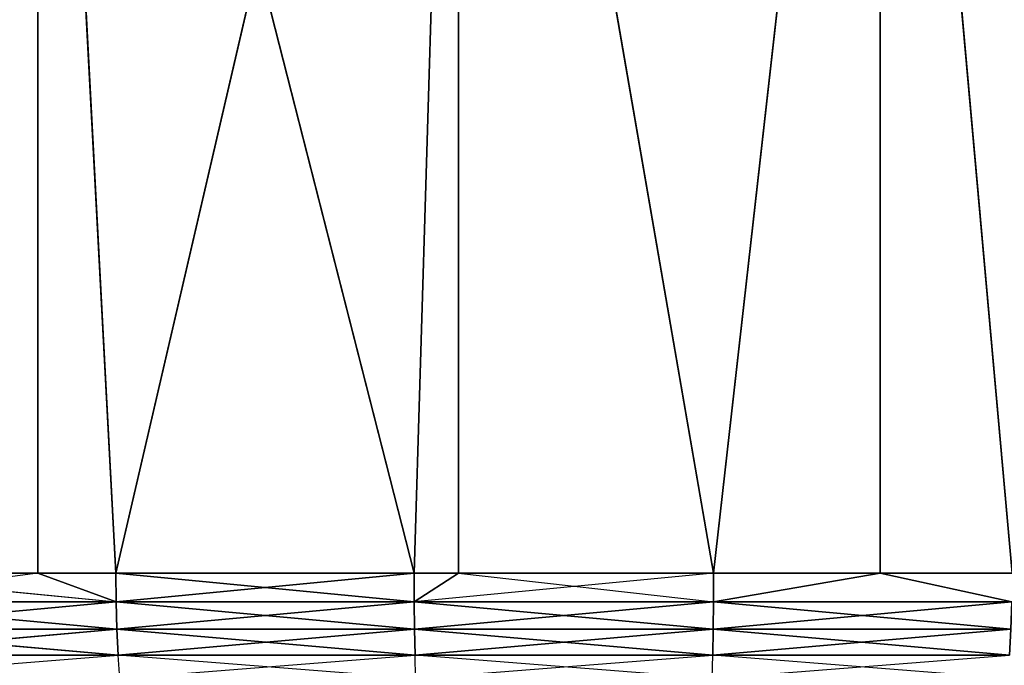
# Model space of a CAD drawing. Extents: x 0 to 6, y 0.1 to 15.2.
# Tile 430 of 503: x 4.9636 to 5.0837, y 14.7843 to 14.8631. Entities that reach past the tile are written whole.
import ezdxf

# ---------------------------------------------------------------- set-up
doc = ezdxf.new("R2010")
doc.units = 0
doc.header["$LTSCALE"] = 2.54
doc.layers.get('0').update_dxf_attribs({"color": 13, "linetype": 'CONTINUOUS'})

# ---------------------------------------------------------------- blocks, each defined once
blk = doc.blocks.new('UCHWYT_NA__CI_GACZK__GIUMI')
at = {"color": 0}
for p, q in [((4.9658, 14.7955, 1.31186), (4.9658, 14.9755, 1.31186)), ((4.97531, 14.7955, 1.313), (4.9658, 14.9755, 1.31186)), ((4.9658, 14.7955, 1.31186), (4.9658, 14.9755, 1.31186)), ((4.97531, 14.7955, 1.313), (4.9658, 14.9755, 1.31186)), ((5.01174, 14.7955, 1.31567), (4.9658, 14.9755, 1.31186)), ((5.01174, 14.7955, 1.31567), (4.9658, 14.9755, 1.31186)), ((4.97531, 14.7955, 0.319), (4.9658, 14.9755, 0.32014)), ((4.9658, 14.9755, 0.32014), (4.9658, 14.7955, 0.32014)), ((4.9658, 14.9755, 0.32014), (4.9658, 14.7955, 0.32014)), ((4.97531, 14.7955, 0.319), (4.9658, 14.9755, 0.32014)), ((4.97531, 14.7955, 0.319), (5.01713, 14.9755, 0.31617)), ((4.97531, 14.7955, 0.319), (5.01713, 14.9755, 0.31617)), ((5.01174, 14.7955, 1.31567), (5.01713, 14.9755, 1.31583)), ((5.01174, 14.7955, 1.31567), (5.01713, 14.9755, 1.31583)), ((5.01174, 14.7955, 0.31633), (5.01713, 14.9755, 0.31617)), ((5.01174, 14.7955, 0.31633), (5.01713, 14.9755, 0.31617)), ((5.01713, 14.7955, 1.31583), (5.01713, 14.9755, 1.31583)), ((5.01713, 14.7955, 1.31583), (5.01713, 14.9755, 1.31583)), ((5.04826, 14.7955, 1.31567), (5.01713, 14.9755, 1.31583)), ((5.04826, 14.7955, 1.31567), (5.01713, 14.9755, 1.31583)), ((5.01713, 14.7955, 0.31617), (5.01713, 14.9755, 0.31617)), ((5.01713, 14.9755, 0.31617), (5.04826, 14.7955, 0.31633)), ((5.01713, 14.9755, 0.31617), (5.04826, 14.7955, 0.31633)), ((5.01713, 14.7955, 0.31617), (5.01713, 14.9755, 0.31617)), ((5.04826, 14.7955, 1.31567), (5.06859, 14.9755, 1.31451)), ((5.04826, 14.7955, 1.31567), (5.06859, 14.9755, 1.31451)), ((5.06859, 14.9755, 0.31749), (5.04826, 14.7955, 0.31633)), ((5.06859, 14.9755, 0.31749), (5.04826, 14.7955, 0.31633)), ((5.06859, 14.9755, 1.31451), (5.08469, 14.7955, 1.313)), ((5.06859, 14.9755, 1.31451), (5.08469, 14.7955, 1.313)), ((5.06859, 14.9755, 1.31451), (5.06859, 14.7955, 1.31451)), ((5.06859, 14.9755, 1.31451), (5.06859, 14.7955, 1.31451)), ((5.08469, 14.7955, 0.319), (5.06859, 14.9755, 0.31749)), ((5.06859, 14.9755, 0.31749), (5.06859, 14.7955, 0.31749)), ((5.06859, 14.9755, 0.31749), (5.06859, 14.7955, 0.31749)), ((5.08469, 14.7955, 0.319), (5.06859, 14.9755, 0.31749)), ((4.93918, 14.7955, 1.30768), (4.9658, 14.7955, 1.31186)), ((4.9658, 14.7955, 0.32014), (4.93918, 14.7955, 0.32432)), ((4.93918, 14.7955, 0.32432), (4.97535, 14.79203, 0.3193)), ((4.9658, 14.7955, 1.31186), (4.93924, 14.79203, 1.30738)), ((4.9658, 14.7955, 0.32014), (4.97535, 14.79203, 0.3193)), ((4.9658, 14.7955, 1.31186), (4.97531, 14.7955, 1.313)), ((4.97531, 14.7955, 0.319), (4.9658, 14.7955, 0.32014)), ((4.9658, 14.7955, 1.31186), (4.97535, 14.79203, 1.3127)), ((4.97531, 14.7955, 1.313), (5.01174, 14.7955, 1.31567)), ((5.01174, 14.7955, 0.31633), (4.97531, 14.7955, 0.319)), ((4.97531, 14.7955, 1.313), (5.01174, 14.7955, 1.31567)), ((4.97531, 14.7955, 1.313), (5.01175, 14.79203, 1.31536)), ((4.97531, 14.7955, 1.313), (5.01175, 14.79203, 1.31536)), ((4.97531, 14.7955, 1.313), (4.97535, 14.79203, 1.3127)), ((4.97531, 14.7955, 0.319), (4.97535, 14.79203, 0.3193)), ((5.01174, 14.7955, 0.31633), (4.97531, 14.7955, 0.319)), ((5.01174, 14.7955, 0.31633), (4.97535, 14.79203, 0.3193)), ((5.01174, 14.7955, 0.31633), (4.97535, 14.79203, 0.3193)), ((5.01174, 14.7955, 1.31567), (5.01713, 14.7955, 1.31583)), ((5.01713, 14.7955, 0.31617), (5.01174, 14.7955, 0.31633)), ((5.01174, 14.7955, 1.31567), (5.01175, 14.79203, 1.31536)), ((5.01174, 14.7955, 0.31633), (5.01175, 14.79203, 0.31664)), ((5.01713, 14.7955, 1.31583), (5.01175, 14.79203, 1.31536)), ((5.04826, 14.7955, 1.31567), (5.01175, 14.79203, 1.31536)), ((5.01713, 14.7955, 0.31617), (5.01175, 14.79203, 0.31664)), ((5.01713, 14.7955, 1.31583), (5.04826, 14.7955, 1.31567)), ((5.04826, 14.7955, 0.31633), (5.01713, 14.7955, 0.31617)), ((5.01713, 14.7955, 0.31617), (5.04825, 14.79203, 0.31664)), ((5.04826, 14.7955, 0.31633), (5.04825, 14.79203, 0.31664)), ((5.06859, 14.7955, 1.31451), (5.04825, 14.79203, 1.31536)), ((5.04826, 14.7955, 1.31567), (5.04825, 14.79203, 1.31536)), ((5.04825, 14.79203, 0.31664), (5.06859, 14.7955, 0.31749)), ((5.04826, 14.7955, 1.31567), (5.06859, 14.7955, 1.31451)), ((5.06859, 14.7955, 0.31749), (5.04826, 14.7955, 0.31633)), ((5.06859, 14.7955, 1.31451), (5.08469, 14.7955, 1.313)), ((5.08469, 14.7955, 0.319), (5.06859, 14.7955, 0.31749)), ((5.06859, 14.7955, 1.31451), (5.08465, 14.79203, 1.3127)), ((5.06859, 14.7955, 0.31749), (5.08465, 14.79203, 0.3193)), ((4.93924, 14.79203, 1.30738), (4.97535, 14.79203, 1.3127)), ((4.97535, 14.79203, 0.3193), (4.93924, 14.79203, 0.32462)), ((4.97535, 14.79203, 0.3193), (4.93924, 14.79203, 0.32462)), ((4.97545, 14.78866, 1.3118), (4.93924, 14.79203, 1.30738)), ((4.97545, 14.78866, 1.3118), (4.93924, 14.79203, 1.30738)), ((4.93924, 14.79203, 1.30738), (4.97535, 14.79203, 1.3127)), ((4.9394, 14.78866, 0.3255), (4.97535, 14.79203, 0.3193)), ((4.9394, 14.78866, 0.3255), (4.97535, 14.79203, 0.3193)), ((4.97535, 14.79203, 1.3127), (5.01175, 14.79203, 1.31536)), ((5.01175, 14.79203, 0.31664), (4.97535, 14.79203, 0.3193)), ((4.97545, 14.78866, 0.3202), (4.97535, 14.79203, 0.3193)), ((5.01175, 14.79203, 0.31664), (4.97535, 14.79203, 0.3193)), ((4.97545, 14.78866, 0.3202), (4.97535, 14.79203, 0.3193)), ((4.97545, 14.78866, 1.3118), (4.97535, 14.79203, 1.3127)), ((4.97545, 14.78866, 1.3118), (4.97535, 14.79203, 1.3127)), ((5.01178, 14.78866, 1.31446), (4.97535, 14.79203, 1.3127)), ((5.01178, 14.78866, 1.31446), (4.97535, 14.79203, 1.3127)), ((4.97535, 14.79203, 1.3127), (5.01175, 14.79203, 1.31536)), ((4.97545, 14.78866, 0.3202), (5.01175, 14.79203, 0.31664)), ((4.97545, 14.78866, 0.3202), (5.01175, 14.79203, 0.31664)), ((5.01175, 14.79203, 1.31536), (5.04825, 14.79203, 1.31536)), ((5.04825, 14.79203, 0.31664), (5.01175, 14.79203, 0.31664)), ((5.01178, 14.78866, 0.31754), (5.01175, 14.79203, 0.31664)), ((5.04825, 14.79203, 0.31664), (5.01175, 14.79203, 0.31664)), ((5.01178, 14.78866, 0.31754), (5.01175, 14.79203, 0.31664)), ((5.01178, 14.78866, 1.31446), (5.01175, 14.79203, 1.31536)), ((5.01178, 14.78866, 1.31446), (5.01175, 14.79203, 1.31536)), ((5.04822, 14.78866, 1.31446), (5.01175, 14.79203, 1.31536)), ((5.04822, 14.78866, 1.31446), (5.01175, 14.79203, 1.31536)), ((5.01175, 14.79203, 1.31536), (5.04825, 14.79203, 1.31536)), ((5.01178, 14.78866, 0.31754), (5.04825, 14.79203, 0.31664)), ((5.01178, 14.78866, 0.31754), (5.04825, 14.79203, 0.31664)), ((5.04822, 14.78866, 0.31754), (5.08465, 14.79203, 0.3193)), ((5.04822, 14.78866, 0.31754), (5.08465, 14.79203, 0.3193)), ((5.04822, 14.78866, 0.31754), (5.04825, 14.79203, 0.31664)), ((5.04822, 14.78866, 0.31754), (5.04825, 14.79203, 0.31664)), ((5.04822, 14.78866, 1.31446), (5.04825, 14.79203, 1.31536)), ((5.04822, 14.78866, 1.31446), (5.04825, 14.79203, 1.31536)), ((5.04825, 14.79203, 1.31536), (5.08465, 14.79203, 1.3127)), ((5.08465, 14.79203, 0.3193), (5.04825, 14.79203, 0.31664)), ((5.08465, 14.79203, 0.3193), (5.04825, 14.79203, 0.31664)), ((5.08455, 14.78866, 1.3118), (5.04825, 14.79203, 1.31536)), ((5.08455, 14.78866, 1.3118), (5.04825, 14.79203, 1.31536)), ((5.04825, 14.79203, 1.31536), (5.08465, 14.79203, 1.3127)), ((4.97545, 14.78866, 0.3202), (4.9394, 14.78866, 0.3255)), ((4.9394, 14.78866, 1.3065), (4.97545, 14.78866, 1.3118)), ((4.97545, 14.78866, 0.3202), (4.9394, 14.78866, 0.3255)), ((4.97561, 14.7855, 1.31034), (4.9394, 14.78866, 1.3065)), ((4.97561, 14.7855, 1.31034), (4.9394, 14.78866, 1.3065)), ((4.9394, 14.78866, 1.3065), (4.97545, 14.78866, 1.3118)), ((4.93967, 14.7855, 0.32695), (4.97545, 14.78866, 0.3202)), ((4.93967, 14.7855, 0.32695), (4.97545, 14.78866, 0.3202)), ((5.01178, 14.78866, 0.31754), (4.97545, 14.78866, 0.3202)), ((4.97545, 14.78866, 1.3118), (5.01178, 14.78866, 1.31446)), ((4.97561, 14.7855, 0.32166), (4.97545, 14.78866, 0.3202)), ((5.01178, 14.78866, 0.31754), (4.97545, 14.78866, 0.3202)), ((4.97561, 14.7855, 0.32166), (4.97545, 14.78866, 0.3202)), ((4.97561, 14.7855, 1.31034), (4.97545, 14.78866, 1.3118)), ((4.97561, 14.7855, 1.31034), (4.97545, 14.78866, 1.3118)), ((5.01184, 14.7855, 1.31299), (4.97545, 14.78866, 1.3118)), ((5.01184, 14.7855, 1.31299), (4.97545, 14.78866, 1.3118)), ((4.97545, 14.78866, 1.3118), (5.01178, 14.78866, 1.31446)), ((4.97561, 14.7855, 0.32166), (5.01178, 14.78866, 0.31754)), ((4.97561, 14.7855, 0.32166), (5.01178, 14.78866, 0.31754)), ((5.04822, 14.78866, 0.31754), (5.01178, 14.78866, 0.31754)), ((5.01178, 14.78866, 1.31446), (5.04822, 14.78866, 1.31446)), ((5.01184, 14.7855, 0.31901), (5.01178, 14.78866, 0.31754)), ((5.04822, 14.78866, 0.31754), (5.01178, 14.78866, 0.31754)), ((5.01184, 14.7855, 0.31901), (5.01178, 14.78866, 0.31754)), ((5.01184, 14.7855, 1.31299), (5.01178, 14.78866, 1.31446)), ((5.01184, 14.7855, 1.31299), (5.01178, 14.78866, 1.31446)), ((5.04816, 14.7855, 1.31299), (5.01178, 14.78866, 1.31446)), ((5.04816, 14.7855, 1.31299), (5.01178, 14.78866, 1.31446)), ((5.01178, 14.78866, 1.31446), (5.04822, 14.78866, 1.31446)), ((5.01184, 14.7855, 0.31901), (5.04822, 14.78866, 0.31754)), ((5.01184, 14.7855, 0.31901), (5.04822, 14.78866, 0.31754)), ((5.04816, 14.7855, 0.31901), (5.08455, 14.78866, 0.3202)), ((5.04816, 14.7855, 0.31901), (5.08455, 14.78866, 0.3202)), ((5.04816, 14.7855, 0.31901), (5.04822, 14.78866, 0.31754)), ((5.04816, 14.7855, 0.31901), (5.04822, 14.78866, 0.31754)), ((5.04816, 14.7855, 1.31299), (5.04822, 14.78866, 1.31446)), ((5.04816, 14.7855, 1.31299), (5.04822, 14.78866, 1.31446)), ((5.08455, 14.78866, 0.3202), (5.04822, 14.78866, 0.31754)), ((5.04822, 14.78866, 1.31446), (5.08455, 14.78866, 1.3118)), ((5.08455, 14.78866, 0.3202), (5.04822, 14.78866, 0.31754)), ((5.08439, 14.7855, 1.31034), (5.04822, 14.78866, 1.31446)), ((5.08439, 14.7855, 1.31034), (5.04822, 14.78866, 1.31446)), ((5.04822, 14.78866, 1.31446), (5.08455, 14.78866, 1.3118)), ((4.97561, 14.7855, 0.32166), (4.93967, 14.7855, 0.32695)), ((4.93967, 14.7855, 1.30505), (4.97561, 14.7855, 1.31034)), ((4.94003, 14.78264, 0.32892), (4.97561, 14.7855, 0.32166)), ((4.97583, 14.78264, 0.32365), (4.97561, 14.7855, 0.32166)), ((4.97583, 14.78264, 1.30835), (4.97561, 14.7855, 1.31034)), ((5.01191, 14.78264, 1.31099), (4.97561, 14.7855, 1.31034)), ((5.01184, 14.7855, 0.31901), (4.97561, 14.7855, 0.32166)), ((4.97561, 14.7855, 1.31034), (5.01184, 14.7855, 1.31299)), ((4.97583, 14.78264, 0.32365), (5.01184, 14.7855, 0.31901)), ((5.01191, 14.78264, 0.32101), (5.01184, 14.7855, 0.31901)), ((5.01191, 14.78264, 1.31099), (5.01184, 14.7855, 1.31299)), ((5.04809, 14.78264, 1.31099), (5.01184, 14.7855, 1.31299)), ((5.04816, 14.7855, 0.31901), (5.01184, 14.7855, 0.31901)), ((5.01184, 14.7855, 1.31299), (5.04816, 14.7855, 1.31299)), ((5.01191, 14.78264, 0.32101), (5.04816, 14.7855, 0.31901)), ((5.04809, 14.78264, 0.32101), (5.08439, 14.7855, 0.32166)), ((5.04809, 14.78264, 0.32101), (5.04816, 14.7855, 0.31901)), ((5.04809, 14.78264, 1.31099), (5.04816, 14.7855, 1.31299)), ((5.08417, 14.78264, 1.30835), (5.04816, 14.7855, 1.31299)), ((5.08439, 14.7855, 0.32166), (5.04816, 14.7855, 0.31901)), ((5.04816, 14.7855, 1.31299), (5.08439, 14.7855, 1.31034))]:
    blk.add_line(p, q, dxfattribs=at)
mesh = blk.add_polyface(dxfattribs=at)
corners = [(4.9658, 14.9755, 1.31186), (4.91516, 14.9755, 1.30263), (4.93918, 14.7955, 1.30768)]
mesh.append_faces([[corners[k] for k in face] for face in [(0, 1, 2)]], dxfattribs={"color": 0})
mesh = blk.add_polyface(dxfattribs=at)
corners = [(4.9658, 14.9755, 0.32014), (4.93918, 14.7955, 0.32432), (4.91516, 14.9755, 0.32937)]
mesh.append_faces([[corners[k] for k in face] for face in [(0, 1, 2)]], dxfattribs={"color": 0})
mesh = blk.add_polyface(dxfattribs=at)
corners = [(4.9658, 14.9755, 1.31186), (4.93918, 14.7955, 1.30768), (4.9658, 14.7955, 1.31186)]
mesh.append_faces([[corners[k] for k in face] for face in [(0, 1, 2)]], dxfattribs={"color": 0})
mesh = blk.add_polyface(dxfattribs=at)
corners = [(4.9658, 14.7955, 0.32014), (4.93918, 14.7955, 0.32432), (4.9658, 14.9755, 0.32014)]
mesh.append_faces([[corners[k] for k in face] for face in [(0, 1, 2)]], dxfattribs={"color": 0})
mesh = blk.add_polyface(dxfattribs=at)
corners = [(4.97531, 14.7955, 1.313), (4.9658, 14.9755, 1.31186), (4.9658, 14.7955, 1.31186)]
mesh.append_faces([[corners[k] for k in face] for face in [(0, 1, 2)]], dxfattribs={"color": 0})
mesh = blk.add_polyface(dxfattribs=at)
corners = [(5.01174, 14.7955, 1.31567), (4.9658, 14.9755, 1.31186), (4.97531, 14.7955, 1.313)]
mesh.append_faces([[corners[k] for k in face] for face in [(0, 1, 2)]], dxfattribs={"color": 0})
mesh = blk.add_polyface(dxfattribs=at)
corners = [(5.01713, 14.9755, 1.31583), (4.9658, 14.9755, 1.31186), (5.01174, 14.7955, 1.31567)]
mesh.append_faces([[corners[k] for k in face] for face in [(0, 1, 2)]], dxfattribs={"color": 0})
mesh = blk.add_polyface(dxfattribs=at)
corners = [(5.01713, 14.9755, 0.31617), (4.97531, 14.7955, 0.319), (4.9658, 14.9755, 0.32014)]
mesh.append_faces([[corners[k] for k in face] for face in [(0, 1, 2)]], dxfattribs={"color": 0})
mesh = blk.add_polyface(dxfattribs=at)
corners = [(4.97531, 14.7955, 0.319), (4.9658, 14.7955, 0.32014), (4.9658, 14.9755, 0.32014)]
mesh.append_faces([[corners[k] for k in face] for face in [(0, 1, 2)]], dxfattribs={"color": 0})
mesh = blk.add_polyface(dxfattribs=at)
corners = [(5.01713, 14.9755, 0.31617), (5.01174, 14.7955, 0.31633), (4.97531, 14.7955, 0.319)]
mesh.append_faces([[corners[k] for k in face] for face in [(0, 1, 2)]], dxfattribs={"color": 0})
mesh = blk.add_polyface(dxfattribs=at)
corners = [(5.01713, 14.9755, 1.31583), (5.01174, 14.7955, 1.31567), (5.01713, 14.7955, 1.31583)]
mesh.append_faces([[corners[k] for k in face] for face in [(0, 1, 2)]], dxfattribs={"color": 0})
mesh = blk.add_polyface(dxfattribs=at)
corners = [(5.01713, 14.7955, 0.31617), (5.01174, 14.7955, 0.31633), (5.01713, 14.9755, 0.31617)]
mesh.append_faces([[corners[k] for k in face] for face in [(0, 1, 2)]], dxfattribs={"color": 0})
mesh = blk.add_polyface(dxfattribs=at)
corners = [(5.04826, 14.7955, 1.31567), (5.01713, 14.9755, 1.31583), (5.01713, 14.7955, 1.31583)]
mesh.append_faces([[corners[k] for k in face] for face in [(0, 1, 2)]], dxfattribs={"color": 0})
mesh = blk.add_polyface(dxfattribs=at)
corners = [(5.06859, 14.9755, 1.31451), (5.01713, 14.9755, 1.31583), (5.04826, 14.7955, 1.31567)]
mesh.append_faces([[corners[k] for k in face] for face in [(0, 1, 2)]], dxfattribs={"color": 0})
mesh = blk.add_polyface(dxfattribs=at)
corners = [(5.04826, 14.7955, 0.31633), (5.01713, 14.7955, 0.31617), (5.01713, 14.9755, 0.31617)]
mesh.append_faces([[corners[k] for k in face] for face in [(0, 1, 2)]], dxfattribs={"color": 0})
mesh = blk.add_polyface(dxfattribs=at)
corners = [(5.06859, 14.9755, 0.31749), (5.04826, 14.7955, 0.31633), (5.01713, 14.9755, 0.31617)]
mesh.append_faces([[corners[k] for k in face] for face in [(0, 1, 2)]], dxfattribs={"color": 0})
mesh = blk.add_polyface(dxfattribs=at)
corners = [(5.06859, 14.9755, 1.31451), (5.04826, 14.7955, 1.31567), (5.06859, 14.7955, 1.31451)]
mesh.append_faces([[corners[k] for k in face] for face in [(0, 1, 2)]], dxfattribs={"color": 0})
mesh = blk.add_polyface(dxfattribs=at)
corners = [(5.06859, 14.7955, 0.31749), (5.04826, 14.7955, 0.31633), (5.06859, 14.9755, 0.31749)]
mesh.append_faces([[corners[k] for k in face] for face in [(0, 1, 2)]], dxfattribs={"color": 0})
mesh = blk.add_polyface(dxfattribs=at)
corners = [(5.11964, 14.9755, 1.3079), (5.06859, 14.9755, 1.31451), (5.08469, 14.7955, 1.313)]
mesh.append_faces([[corners[k] for k in face] for face in [(0, 1, 2)]], dxfattribs={"color": 0})
mesh = blk.add_polyface(dxfattribs=at)
corners = [(5.08469, 14.7955, 1.313), (5.06859, 14.9755, 1.31451), (5.06859, 14.7955, 1.31451)]
mesh.append_faces([[corners[k] for k in face] for face in [(0, 1, 2)]], dxfattribs={"color": 0})
mesh = blk.add_polyface(dxfattribs=at)
corners = [(5.11964, 14.9755, 0.3241), (5.08469, 14.7955, 0.319), (5.06859, 14.9755, 0.31749)]
mesh.append_faces([[corners[k] for k in face] for face in [(0, 1, 2)]], dxfattribs={"color": 0})
mesh = blk.add_polyface(dxfattribs=at)
corners = [(5.08469, 14.7955, 0.319), (5.06859, 14.7955, 0.31749), (5.06859, 14.9755, 0.31749)]
mesh.append_faces([[corners[k] for k in face] for face in [(0, 1, 2)]], dxfattribs={"color": 0})
mesh = blk.add_polyface(dxfattribs=at)
corners = [(6.03, 14.8755, 1.516), (5.03, 1.4155, 1.516), (0.03, 14.8755, 1.516)]
mesh.append_faces([[corners[k] for k in face] for face in [(0, 1, 2)]], dxfattribs={"color": 0})
mesh = blk.add_polyface(dxfattribs=at)
corners = [(5.03, 1.4155, 1.516), (4.97096, 1.41033, 1.516), (0.03, 14.8755, 1.516)]
mesh.append_faces([[corners[k] for k in face] for face in [(0, 1, 2)]], dxfattribs={"color": 0})
mesh = blk.add_polyface(dxfattribs=at)
corners = [(4.97096, 1.41033, 1.516), (4.91371, 1.395, 1.516), (0.03, 14.8755, 1.516)]
mesh.append_faces([[corners[k] for k in face] for face in [(0, 1, 2)]], dxfattribs={"color": 0})
mesh = blk.add_polyface(dxfattribs=at)
corners = [(4.97096, 1.41033, 1.616), (0.03, 14.8755, 1.616), (4.91371, 1.395, 1.616)]
mesh.append_faces([[corners[k] for k in face] for face in [(0, 1, 2)]], dxfattribs={"color": 0})
mesh = blk.add_polyface(dxfattribs=at)
corners = [(6.03, 14.8755, 1.616), (0.03, 14.8755, 1.616), (4.97096, 1.41033, 1.616)]
mesh.append_faces([[corners[k] for k in face] for face in [(0, 1, 2)]], dxfattribs={"color": 0})
mesh = blk.add_polyface(dxfattribs=at)
corners = [(6.03, 14.8755, 0.016), (0.23, 13.4755, 0.016), (0.03, 14.8755, 0.016)]
mesh.append_faces([[corners[k] for k in face] for face in [(0, 1, 2)]], dxfattribs={"color": 0})
mesh = blk.add_polyface(dxfattribs=at)
corners = [(6.03, 14.8755, 0.116), (0.03, 14.8755, 0.116), (6.03, 13.6755, 0.116)]
mesh.append_faces([[corners[k] for k in face] for face in [(0, 1, 2)]], dxfattribs={"color": 0})
mesh = blk.add_polyface(dxfattribs=at)
corners = [(6.03, 13.6755, 0.116), (0.03, 14.8755, 0.116), (0.03, 13.6755, 0.116)]
mesh.append_faces([[corners[k] for k in face] for face in [(0, 1, 2)]], dxfattribs={"color": 0})
mesh = blk.add_polyface(dxfattribs=at)
corners = [(6.03, 13.6755, 0.016), (0.23, 13.4755, 0.016), (6.03, 14.8755, 0.016)]
mesh.append_faces([[corners[k] for k in face] for face in [(0, 1, 2)]], dxfattribs={"color": 0})
mesh = blk.add_polyface(dxfattribs=at)
corners = [(6.03, 14.8755, 1.616), (4.97096, 1.41033, 1.616), (5.03, 1.4155, 1.616)]
mesh.append_faces([[corners[k] for k in face] for face in [(0, 1, 2)]], dxfattribs={"color": 0})
mesh = blk.add_polyface(dxfattribs=at)
corners = [(6.03, 14.8755, 1.516), (5.08904, 1.41033, 1.516), (5.03, 1.4155, 1.516)]
mesh.append_faces([[corners[k] for k in face] for face in [(0, 1, 2)]], dxfattribs={"color": 0})
mesh = blk.add_polyface(dxfattribs=at)
corners = [(6.03, 14.8755, 1.616), (5.03, 1.4155, 1.616), (5.08904, 1.41033, 1.616)]
mesh.append_faces([[corners[k] for k in face] for face in [(0, 1, 2)]], dxfattribs={"color": 0})
mesh = blk.add_polyface(dxfattribs=at)
corners = [(4.97535, 14.79203, 0.3193), (4.93924, 14.79203, 0.32462), (4.93918, 14.7955, 0.32432)]
mesh.append_faces([[corners[k] for k in face] for face in [(0, 1, 2)]], dxfattribs={"color": 0})
mesh = blk.add_polyface(dxfattribs=at)
corners = [(4.97535, 14.79203, 1.3127), (4.9658, 14.7955, 1.31186), (4.93924, 14.79203, 1.30738)]
mesh.append_faces([[corners[k] for k in face] for face in [(0, 1, 2)]], dxfattribs={"color": 0})
mesh = blk.add_polyface(dxfattribs=at)
corners = [(5.01175, 14.79203, 1.31536), (5.01174, 14.7955, 1.31567), (4.97531, 14.7955, 1.313)]
mesh.append_faces([[corners[k] for k in face] for face in [(0, 1, 2)]], dxfattribs={"color": 0})
mesh = blk.add_polyface(dxfattribs=at)
corners = [(5.01175, 14.79203, 1.31536), (4.97531, 14.7955, 1.313), (4.97535, 14.79203, 1.3127)]
mesh.append_faces([[corners[k] for k in face] for face in [(0, 1, 2)]], dxfattribs={"color": 0})
mesh = blk.add_polyface(dxfattribs=at)
corners = [(5.01174, 14.7955, 0.31633), (4.97535, 14.79203, 0.3193), (4.97531, 14.7955, 0.319)]
mesh.append_faces([[corners[k] for k in face] for face in [(0, 1, 2)]], dxfattribs={"color": 0})
mesh = blk.add_polyface(dxfattribs=at)
corners = [(5.01175, 14.79203, 0.31664), (4.97535, 14.79203, 0.3193), (5.01174, 14.7955, 0.31633)]
mesh.append_faces([[corners[k] for k in face] for face in [(0, 1, 2)]], dxfattribs={"color": 0})
mesh = blk.add_polyface(dxfattribs=at)
corners = [(5.04826, 14.7955, 1.31567), (5.01175, 14.79203, 1.31536), (5.04825, 14.79203, 1.31536)]
mesh.append_faces([[corners[k] for k in face] for face in [(0, 1, 2)]], dxfattribs={"color": 0})
mesh = blk.add_polyface(dxfattribs=at)
corners = [(5.04825, 14.79203, 0.31664), (5.01175, 14.79203, 0.31664), (5.01713, 14.7955, 0.31617)]
mesh.append_faces([[corners[k] for k in face] for face in [(0, 1, 2)]], dxfattribs={"color": 0})
mesh = blk.add_polyface(dxfattribs=at)
corners = [(5.08465, 14.79203, 1.3127), (5.06859, 14.7955, 1.31451), (5.04825, 14.79203, 1.31536)]
mesh.append_faces([[corners[k] for k in face] for face in [(0, 1, 2)]], dxfattribs={"color": 0})
mesh = blk.add_polyface(dxfattribs=at)
corners = [(5.08465, 14.79203, 0.3193), (5.04825, 14.79203, 0.31664), (5.06859, 14.7955, 0.31749)]
mesh.append_faces([[corners[k] for k in face] for face in [(0, 1, 2)]], dxfattribs={"color": 0})
mesh = blk.add_polyface(dxfattribs=at)
corners = [(4.97535, 14.79203, 0.3193), (4.9394, 14.78866, 0.3255), (4.93924, 14.79203, 0.32462)]
mesh.append_faces([[corners[k] for k in face] for face in [(0, 1, 2)]], dxfattribs={"color": 0})
mesh = blk.add_polyface(dxfattribs=at)
corners = [(4.97545, 14.78866, 1.3118), (4.93924, 14.79203, 1.30738), (4.9394, 14.78866, 1.3065)]
mesh.append_faces([[corners[k] for k in face] for face in [(0, 1, 2)]], dxfattribs={"color": 0})
mesh = blk.add_polyface(dxfattribs=at)
corners = [(4.97545, 14.78866, 1.3118), (4.97535, 14.79203, 1.3127), (4.93924, 14.79203, 1.30738)]
mesh.append_faces([[corners[k] for k in face] for face in [(0, 1, 2)]], dxfattribs={"color": 0})
mesh = blk.add_polyface(dxfattribs=at)
corners = [(4.97545, 14.78866, 0.3202), (4.9394, 14.78866, 0.3255), (4.97535, 14.79203, 0.3193)]
mesh.append_faces([[corners[k] for k in face] for face in [(0, 1, 2)]], dxfattribs={"color": 0})
mesh = blk.add_polyface(dxfattribs=at)
corners = [(5.01175, 14.79203, 0.31664), (4.97545, 14.78866, 0.3202), (4.97535, 14.79203, 0.3193)]
mesh.append_faces([[corners[k] for k in face] for face in [(0, 1, 2)]], dxfattribs={"color": 0})
mesh = blk.add_polyface(dxfattribs=at)
corners = [(5.01178, 14.78866, 1.31446), (4.97535, 14.79203, 1.3127), (4.97545, 14.78866, 1.3118)]
mesh.append_faces([[corners[k] for k in face] for face in [(0, 1, 2)]], dxfattribs={"color": 0})
mesh = blk.add_polyface(dxfattribs=at)
corners = [(5.01178, 14.78866, 1.31446), (5.01175, 14.79203, 1.31536), (4.97535, 14.79203, 1.3127)]
mesh.append_faces([[corners[k] for k in face] for face in [(0, 1, 2)]], dxfattribs={"color": 0})
mesh = blk.add_polyface(dxfattribs=at)
corners = [(5.01178, 14.78866, 0.31754), (4.97545, 14.78866, 0.3202), (5.01175, 14.79203, 0.31664)]
mesh.append_faces([[corners[k] for k in face] for face in [(0, 1, 2)]], dxfattribs={"color": 0})
mesh = blk.add_polyface(dxfattribs=at)
corners = [(5.04825, 14.79203, 0.31664), (5.01178, 14.78866, 0.31754), (5.01175, 14.79203, 0.31664)]
mesh.append_faces([[corners[k] for k in face] for face in [(0, 1, 2)]], dxfattribs={"color": 0})
mesh = blk.add_polyface(dxfattribs=at)
corners = [(5.04822, 14.78866, 1.31446), (5.01175, 14.79203, 1.31536), (5.01178, 14.78866, 1.31446)]
mesh.append_faces([[corners[k] for k in face] for face in [(0, 1, 2)]], dxfattribs={"color": 0})
mesh = blk.add_polyface(dxfattribs=at)
corners = [(5.04825, 14.79203, 1.31536), (5.01175, 14.79203, 1.31536), (5.04822, 14.78866, 1.31446)]
mesh.append_faces([[corners[k] for k in face] for face in [(0, 1, 2)]], dxfattribs={"color": 0})
mesh = blk.add_polyface(dxfattribs=at)
corners = [(5.04825, 14.79203, 0.31664), (5.04822, 14.78866, 0.31754), (5.01178, 14.78866, 0.31754)]
mesh.append_faces([[corners[k] for k in face] for face in [(0, 1, 2)]], dxfattribs={"color": 0})
mesh = blk.add_polyface(dxfattribs=at)
corners = [(5.08465, 14.79203, 0.3193), (5.08455, 14.78866, 0.3202), (5.04822, 14.78866, 0.31754)]
mesh.append_faces([[corners[k] for k in face] for face in [(0, 1, 2)]], dxfattribs={"color": 0})
mesh = blk.add_polyface(dxfattribs=at)
corners = [(5.08465, 14.79203, 0.3193), (5.04822, 14.78866, 0.31754), (5.04825, 14.79203, 0.31664)]
mesh.append_faces([[corners[k] for k in face] for face in [(0, 1, 2)]], dxfattribs={"color": 0})
mesh = blk.add_polyface(dxfattribs=at)
corners = [(5.08455, 14.78866, 1.3118), (5.04825, 14.79203, 1.31536), (5.04822, 14.78866, 1.31446)]
mesh.append_faces([[corners[k] for k in face] for face in [(0, 1, 2)]], dxfattribs={"color": 0})
mesh = blk.add_polyface(dxfattribs=at)
corners = [(5.08465, 14.79203, 1.3127), (5.04825, 14.79203, 1.31536), (5.08455, 14.78866, 1.3118)]
mesh.append_faces([[corners[k] for k in face] for face in [(0, 1, 2)]], dxfattribs={"color": 0})
mesh = blk.add_polyface(dxfattribs=at)
corners = [(4.97545, 14.78866, 0.3202), (4.93967, 14.7855, 0.32695), (4.9394, 14.78866, 0.3255)]
mesh.append_faces([[corners[k] for k in face] for face in [(0, 1, 2)]], dxfattribs={"color": 0})
mesh = blk.add_polyface(dxfattribs=at)
corners = [(4.97561, 14.7855, 1.31034), (4.9394, 14.78866, 1.3065), (4.93967, 14.7855, 1.30505)]
mesh.append_faces([[corners[k] for k in face] for face in [(0, 1, 2)]], dxfattribs={"color": 0})
mesh = blk.add_polyface(dxfattribs=at)
corners = [(4.97561, 14.7855, 1.31034), (4.97545, 14.78866, 1.3118), (4.9394, 14.78866, 1.3065)]
mesh.append_faces([[corners[k] for k in face] for face in [(0, 1, 2)]], dxfattribs={"color": 0})
mesh = blk.add_polyface(dxfattribs=at)
corners = [(4.97561, 14.7855, 0.32166), (4.93967, 14.7855, 0.32695), (4.97545, 14.78866, 0.3202)]
mesh.append_faces([[corners[k] for k in face] for face in [(0, 1, 2)]], dxfattribs={"color": 0})
mesh = blk.add_polyface(dxfattribs=at)
corners = [(5.01178, 14.78866, 0.31754), (4.97561, 14.7855, 0.32166), (4.97545, 14.78866, 0.3202)]
mesh.append_faces([[corners[k] for k in face] for face in [(0, 1, 2)]], dxfattribs={"color": 0})
mesh = blk.add_polyface(dxfattribs=at)
corners = [(5.01184, 14.7855, 1.31299), (4.97545, 14.78866, 1.3118), (4.97561, 14.7855, 1.31034)]
mesh.append_faces([[corners[k] for k in face] for face in [(0, 1, 2)]], dxfattribs={"color": 0})
mesh = blk.add_polyface(dxfattribs=at)
corners = [(5.01184, 14.7855, 1.31299), (5.01178, 14.78866, 1.31446), (4.97545, 14.78866, 1.3118)]
mesh.append_faces([[corners[k] for k in face] for face in [(0, 1, 2)]], dxfattribs={"color": 0})
mesh = blk.add_polyface(dxfattribs=at)
corners = [(5.01184, 14.7855, 0.31901), (4.97561, 14.7855, 0.32166), (5.01178, 14.78866, 0.31754)]
mesh.append_faces([[corners[k] for k in face] for face in [(0, 1, 2)]], dxfattribs={"color": 0})
mesh = blk.add_polyface(dxfattribs=at)
corners = [(5.04822, 14.78866, 0.31754), (5.01184, 14.7855, 0.31901), (5.01178, 14.78866, 0.31754)]
mesh.append_faces([[corners[k] for k in face] for face in [(0, 1, 2)]], dxfattribs={"color": 0})
mesh = blk.add_polyface(dxfattribs=at)
corners = [(5.04816, 14.7855, 1.31299), (5.01178, 14.78866, 1.31446), (5.01184, 14.7855, 1.31299)]
mesh.append_faces([[corners[k] for k in face] for face in [(0, 1, 2)]], dxfattribs={"color": 0})
mesh = blk.add_polyface(dxfattribs=at)
corners = [(5.04822, 14.78866, 1.31446), (5.01178, 14.78866, 1.31446), (5.04816, 14.7855, 1.31299)]
mesh.append_faces([[corners[k] for k in face] for face in [(0, 1, 2)]], dxfattribs={"color": 0})
mesh = blk.add_polyface(dxfattribs=at)
corners = [(5.04822, 14.78866, 0.31754), (5.04816, 14.7855, 0.31901), (5.01184, 14.7855, 0.31901)]
mesh.append_faces([[corners[k] for k in face] for face in [(0, 1, 2)]], dxfattribs={"color": 0})
mesh = blk.add_polyface(dxfattribs=at)
corners = [(5.08455, 14.78866, 0.3202), (5.08439, 14.7855, 0.32166), (5.04816, 14.7855, 0.31901)]
mesh.append_faces([[corners[k] for k in face] for face in [(0, 1, 2)]], dxfattribs={"color": 0})
mesh = blk.add_polyface(dxfattribs=at)
corners = [(5.08455, 14.78866, 0.3202), (5.04816, 14.7855, 0.31901), (5.04822, 14.78866, 0.31754)]
mesh.append_faces([[corners[k] for k in face] for face in [(0, 1, 2)]], dxfattribs={"color": 0})
mesh = blk.add_polyface(dxfattribs=at)
corners = [(5.08439, 14.7855, 1.31034), (5.04822, 14.78866, 1.31446), (5.04816, 14.7855, 1.31299)]
mesh.append_faces([[corners[k] for k in face] for face in [(0, 1, 2)]], dxfattribs={"color": 0})
mesh = blk.add_polyface(dxfattribs=at)
corners = [(5.08455, 14.78866, 1.3118), (5.04822, 14.78866, 1.31446), (5.08439, 14.7855, 1.31034)]
mesh.append_faces([[corners[k] for k in face] for face in [(0, 1, 2)]], dxfattribs={"color": 0})

msp = doc.modelspace()

# ---------------------------------------------------------------- block references
at = {"color": 0}
msp.add_blockref('UCHWYT_NA__CI_GACZK__GIUMI', (0, 0), dxfattribs=at)

doc.saveas('drawing.dxf')
